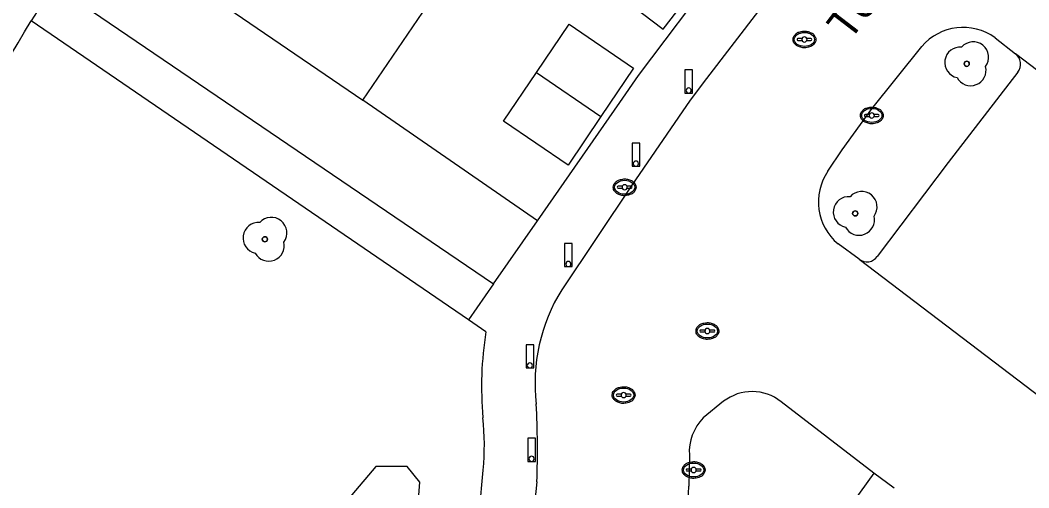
# Model space of a CAD drawing. Extents: x 194485 to 197793, y 468269 to 470822.
# Drawn here: x 195516.58 to 195555.71, y 470499.17 to 470517.3 of the extents above; entities that cross this region are included whole.
import ezdxf

# ---------------------------------------------------------------- set-up
doc = ezdxf.new("R2010")
doc.units = 0
for name, color, linetype in [('BGT grensvlak begroeid terreindeel', 7, 'Continuous'), ('BGT grensvlak begroeid terreindeel LR', 7, 'Continuous'), ('BGT grensvlak onbegroeid terreindeel', 7, 'Continuous'), ('BGT grensvlak pand op maaiveld', 7, 'Continuous'), ('BGT grensvlak pand op maaiveld LR', 7, 'Continuous'), ('BGT grensvlak wegdeel', 7, 'Continuous'), ('BGT puntobject paal afsluitpaal', 7, 'Continuous'), ('BGT puntobject put inspectie- rioolput', 7, 'Continuous'), ('BGT puntobject put kolk', 7, 'Continuous'), ('BGT puntobject vegetatieobject boom', 7, 'Continuous'), ('BGT tekst openbare ruimte label weg', 7, 'Continuous')]:
    doc.layers.add(name, color=color, linetype=linetype)

msp = doc.modelspace()

# ---------------------------------------------------------------- linework, layer by layer
at = {"layer": 'BGT grensvlak begroeid terreindeel'}
msp.add_lwpolyline([(195524.517, 470480.435), (195529.391, 470484.226), (195530.178, 470487.002), (195530.212, 470487.125), (195530.241, 470487.249), (195530.569, 470488.654), (195530.891, 470490.06), (195530.92, 470490.184), (195530.942, 470490.309), (195531.198, 470491.729), (195531.448, 470493.15), (195531.47, 470493.275), (195531.487, 470493.402), (195531.67, 470494.833), (195531.847, 470496.265), (195531.863, 470496.391), (195531.873, 470496.518), (195532.093, 470499.395), (195531.596, 470500), (195530.384, 470500), (195517.417, 470484.72)], dxfattribs=at)
at = {"layer": 'BGT grensvlak begroeid terreindeel LR'}
msp.add_lwpolyline([(195549.699, 470499.744), (195548.88, 470498.587), (195548.614, 470497.358), (195547.435, 470498.501)], dxfattribs=at)
at = {"layer": 'BGT grensvlak onbegroeid terreindeel'}
msp.add_line((195536.659, 470509.516), (195529.881, 470514.199), dxfattribs=at)
at = {"layer": 'BGT grensvlak pand op maaiveld'}
for p, q in [((195519.934, 470520.966), (195529.881, 470514.199)), ((195529.881, 470514.199), (195533.778, 470519.913))]:
    msp.add_line(p, q, dxfattribs=at)
for points in [[(195540.505, 470520.579), (195539.127, 470518.785), (195541.526, 470516.943), (195542.904, 470518.737)], [(195536.609, 470515.266), (195537.88, 470517.145), (195540.382, 470515.437), (195539.111, 470513.558)], [(195539.111, 470513.558), (195537.84, 470511.678), (195535.338, 470513.386), (195536.609, 470515.266)]]:
    msp.add_lwpolyline(points, dxfattribs=at)
at = {"layer": 'BGT grensvlak pand op maaiveld LR'}
msp.add_line((195536.609, 470515.266), (195539.111, 470513.558), dxfattribs=at)
at = {"layer": 'BGT grensvlak wegdeel'}
for p, q in [((195517.917, 470518.693), (195517.005, 470517.277)), ((195533.972, 470505.687), (195517.005, 470517.277)), ((195554.407, 470516.617), (195555.196, 470515.998)), ((195534.948, 470507.078), (195536.659, 470509.516)), ((195549.136, 470508.029), (195548.314, 470508.623)), ((195534.948, 470507.078), (195533.972, 470505.687)), ((195534.652, 470505.222), (195533.972, 470505.687)), ((195543.868, 470502.526), (195543.082, 470501.884)), ((195549.699, 470499.744), (195546.108, 470502.511)), ((195542.545, 470500.438), (195542.526, 470499.234)), ((195534.197, 470496.131), (195534.549, 470499.863)), ((195550.486, 470499.157), (195549.699, 470499.744)), ((195536.629, 470499.408), (195536.265, 470495.86))]:
    msp.add_line(p, q, dxfattribs=at)
for points in [[(195536.659, 470509.516), (195539.848, 470514.11), (195540.568, 470515.154), (195543.638, 470519.224), (195545.339, 470521.41), (195551.679, 470529.702), (195553.382, 470531.873), (195557.403, 470537.326), (195559.662, 470540.499), (195561.234, 470542.817), (195562.648, 470544.969)], [(195564.41, 470543.626), (195558.657, 470535.174), (195554.368, 470529.56), (195543.204, 470515.041), (195542.58, 470514.201), (195540.318, 470510.909), (195537.591, 470506.844)], [(195517.917, 470518.693), (195518.662, 470518.139), (195534.948, 470507.078)], [(195547.919, 470511.441), (195548.478, 470512.277), (195549.625, 470513.866), (195551.559, 470516.274)], [(195549.136, 470508.029), (195566.358, 470494.944), (195572.414, 470502.905), (195555.196, 470515.998)], [(195555.284, 470515.279), (195552.583, 470511.78), (195549.836, 470508.139)]]:
    msp.add_lwpolyline(points, dxfattribs=at)
for centre, radius, start, end in [((194814.758, 470930.575), 810.533, 327.911756, 330.079332), ((194694.367, 471001.087), 954.361, 328.582483, 329.539326), ((195553.169, 470514.903), 2.114, 54.1514, 139.5834), ((195554.881, 470515.595), 0.512, 321.9115, 52.0443), ((195549.657, 470510.248), 2.108, 145.5265, 230.4319), ((195549.432, 470508.429), 0.498, 233.5553, 324.3059), ((195543.398, 470503.228), 6.841, 148.0899, 186.7757), ((195547.834, 470503.099), 13.352, 170.8511, 185.1955), ((195544.978, 470501.07), 1.831, 51.9035, 127.3292), ((195502.257, 470500.641), 34.394, 357.9459, 2.9669), ((195523.864, 470500.813), 10.728, 354.9179, 5.7604), ((195544.436, 470500.559), 1.895, 135.6043, 183.6488), ((195425.182, 470507.877), 117.662, 351.40681, 355.78758)]:
    msp.add_arc(centre, radius, start, end, dxfattribs=at)
at = {"layer": 'BGT puntobject paal afsluitpaal'}
for points in [[(195542.671, 470515.37), (195542.371, 470515.37), (195542.371, 470514.47), (195542.521, 470514.47)], [(195542.521, 470514.47), (195542.671, 470514.47), (195542.671, 470515.37)], [(195540.62, 470512.536), (195540.32, 470512.536), (195540.32, 470511.636), (195540.47, 470511.636)], [(195540.47, 470511.636), (195540.62, 470511.636), (195540.62, 470512.536)], [(195538.002, 470508.646), (195537.702, 470508.646), (195537.702, 470507.746), (195537.852, 470507.746)], [(195537.852, 470507.746), (195538.002, 470507.746), (195538.002, 470508.646)], [(195536.508, 470504.717), (195536.208, 470504.717), (195536.208, 470503.817), (195536.358, 470503.817)], [(195536.358, 470503.817), (195536.508, 470503.817), (195536.508, 470504.717)], [(195536.572, 470501.098), (195536.272, 470501.098), (195536.272, 470500.198), (195536.422, 470500.198)], [(195536.422, 470500.198), (195536.572, 470500.198), (195536.572, 470501.098)]]:
    msp.add_lwpolyline(points, dxfattribs=at)
for centre, start, end in [((195542.521, 470514.57), 0, 180), ((195542.521, 470514.57), 0, 180), ((195542.521, 470514.57), 180, 0), ((195542.521, 470514.57), 180, 270), ((195542.521, 470514.57), 270, 0), ((195540.47, 470511.736), 0, 180), ((195540.47, 470511.736), 0, 180), ((195540.47, 470511.736), 180, 0), ((195540.47, 470511.736), 180, 270), ((195540.47, 470511.736), 270, 0), ((195537.852, 470507.846), 0, 180), ((195537.852, 470507.846), 0, 180), ((195537.852, 470507.846), 180, 0), ((195537.852, 470507.846), 180, 270), ((195537.852, 470507.846), 270, 0), ((195536.358, 470503.917), 0, 180), ((195536.358, 470503.917), 0, 180), ((195536.358, 470503.917), 180, 0), ((195536.358, 470503.917), 180, 270), ((195536.358, 470503.917), 270, 0), ((195536.422, 470500.298), 0, 180), ((195536.422, 470500.298), 0, 180), ((195536.422, 470500.298), 180, 0), ((195536.422, 470500.298), 180, 270), ((195536.422, 470500.298), 270, 0)]:
    msp.add_arc(centre, 0.1, start, end, dxfattribs=at)
at = {"layer": 'BGT puntobject put inspectie- rioolput'}
for p, q in [((195546.916, 470516.589), (195546.759, 470516.589)), ((195546.759, 470516.514), (195546.916, 470516.514)), ((195547.259, 470516.589), (195547.102, 470516.589)), ((195547.102, 470516.514), (195547.259, 470516.514)), ((195543.151, 470505.288), (195542.994, 470505.288)), ((195542.994, 470505.213), (195543.151, 470505.213)), ((195543.494, 470505.288), (195543.337, 470505.288)), ((195543.337, 470505.213), (195543.494, 470505.213)), ((195539.902, 470502.806), (195539.745, 470502.806)), ((195539.745, 470502.731), (195539.902, 470502.731)), ((195540.245, 470502.806), (195540.088, 470502.806)), ((195540.088, 470502.731), (195540.245, 470502.731))]:
    msp.add_line(p, q, dxfattribs=at)
for centre, radius, start, end in [((195546.759, 470516.551), 0.0375, 90, 270), ((195547.009, 470516.551), 0.1, 0, 180), ((195547.009, 470516.551), 0.1, 157.9757, 180), ((195547.009, 470516.551), 0.1, 180, 202.0243), ((195547.009, 470516.551), 0.1, 180, 0), ((195547.009, 470516.551), 0.1, 0, 22.0243), ((195547.009, 470516.551), 0.1, 337.9757, 0), ((195547.259, 470516.551), 0.0375, 270, 90), ((195542.994, 470505.25), 0.0375, 90, 270), ((195543.244, 470505.25), 0.1, 0, 180), ((195543.244, 470505.25), 0.1, 157.9757, 180), ((195543.244, 470505.25), 0.1, 180, 202.0243), ((195543.244, 470505.25), 0.1, 180, 0), ((195543.244, 470505.25), 0.1, 0, 22.0243), ((195543.244, 470505.25), 0.1, 337.9757, 0), ((195543.494, 470505.25), 0.0375, 270, 90), ((195539.745, 470502.768), 0.0375, 90, 270), ((195539.995, 470502.768), 0.1, 0, 180), ((195539.995, 470502.768), 0.1, 157.9757, 180), ((195539.995, 470502.768), 0.1, 180, 202.0243), ((195539.995, 470502.768), 0.1, 180, 0), ((195539.995, 470502.768), 0.1, 0, 22.0243), ((195539.995, 470502.768), 0.1, 337.9757, 0), ((195540.245, 470502.768), 0.0375, 270, 90)]:
    msp.add_arc(centre, radius, start, end, dxfattribs=at)
for centre in [(195547.009, 470516.551), (195543.244, 470505.25), (195539.995, 470502.768)]:
    msp.add_ellipse(centre, major_axis=(0.392, 0), ratio=0.689655, dxfattribs=at)
for points in [[(195547.451, 470516.551), (195547.451, 470516.594), (195547.439, 470516.638), (195547.373, 470516.752), (195547.292, 470516.809), (195547.1, 470516.874), (195546.99, 470516.88), (195546.787, 470516.839), (195546.696, 470516.792), (195546.593, 470516.675), (195546.568, 470516.615), (195546.566, 470516.493), (195546.59, 470516.432), (195546.674, 470516.333), (195546.733, 470516.294), (195546.912, 470516.226), (195547.046, 470516.219), (195547.279, 470516.281), (195547.379, 470516.35), (195547.442, 470516.475), (195547.451, 470516.513), (195547.451, 470516.551)], [(195543.686, 470505.25), (195543.686, 470505.293), (195543.674, 470505.337), (195543.608, 470505.451), (195543.527, 470505.508), (195543.335, 470505.573), (195543.225, 470505.579), (195543.022, 470505.538), (195542.931, 470505.491), (195542.828, 470505.374), (195542.803, 470505.314), (195542.801, 470505.192), (195542.825, 470505.131), (195542.909, 470505.032), (195542.968, 470504.993), (195543.147, 470504.925), (195543.281, 470504.918), (195543.514, 470504.98), (195543.614, 470505.049), (195543.677, 470505.174), (195543.686, 470505.212), (195543.686, 470505.25)], [(195540.437, 470502.768), (195540.437, 470502.811), (195540.425, 470502.855), (195540.359, 470502.969), (195540.278, 470503.026), (195540.086, 470503.091), (195539.976, 470503.097), (195539.773, 470503.056), (195539.682, 470503.009), (195539.579, 470502.892), (195539.554, 470502.832), (195539.552, 470502.71), (195539.576, 470502.649), (195539.66, 470502.55), (195539.719, 470502.511), (195539.898, 470502.443), (195540.032, 470502.436), (195540.265, 470502.498), (195540.365, 470502.567), (195540.428, 470502.692), (195540.437, 470502.73), (195540.437, 470502.768)]]:
    msp.add_open_spline(points, degree=3, dxfattribs=at)
at = {"layer": 'BGT puntobject put kolk'}
for p, q in [((195549.529, 470513.644), (195549.372, 470513.644)), ((195549.872, 470513.644), (195549.715, 470513.644)), ((195549.372, 470513.568), (195549.529, 470513.568)), ((195549.715, 470513.568), (195549.872, 470513.568)), ((195539.942, 470510.859), (195539.785, 470510.859)), ((195540.285, 470510.859), (195540.128, 470510.859)), ((195539.785, 470510.784), (195539.942, 470510.784)), ((195540.128, 470510.784), (195540.285, 470510.784)), ((195542.619, 470499.9), (195542.462, 470499.9)), ((195542.962, 470499.9), (195542.805, 470499.9)), ((195542.462, 470499.826), (195542.619, 470499.826)), ((195542.805, 470499.826), (195542.962, 470499.826))]:
    msp.add_line(p, q, dxfattribs=at)
for centre, radius, start, end in [((195549.372, 470513.606), 0.0375, 90, 270), ((195549.622, 470513.606), 0.1, 0, 180), ((195549.622, 470513.606), 0.1, 157.9757, 180), ((195549.622, 470513.606), 0.1, 180, 202.0243), ((195549.622, 470513.606), 0.1, 180, 0), ((195549.622, 470513.606), 0.1, 0, 22.0243), ((195549.622, 470513.606), 0.1, 337.9757, 0), ((195549.872, 470513.606), 0.0375, 270, 90), ((195539.785, 470510.821), 0.0375, 90, 270), ((195540.035, 470510.821), 0.1, 0, 180), ((195540.035, 470510.821), 0.1, 157.9757, 180), ((195540.035, 470510.821), 0.1, 0, 22.0243), ((195540.285, 470510.821), 0.0375, 270, 90), ((195540.035, 470510.821), 0.1, 180, 202.0243), ((195540.035, 470510.821), 0.1, 180, 0), ((195540.035, 470510.821), 0.1, 337.9757, 0), ((195542.462, 470499.863), 0.0375, 90, 270), ((195542.712, 470499.863), 0.1, 0, 180), ((195542.712, 470499.863), 0.1, 157.9757, 180), ((195542.712, 470499.863), 0.1, 0, 22.0243), ((195542.962, 470499.863), 0.0375, 270, 90), ((195542.712, 470499.863), 0.1, 180, 202.0243), ((195542.712, 470499.863), 0.1, 180, 0), ((195542.712, 470499.863), 0.1, 337.9757, 0)]:
    msp.add_arc(centre, radius, start, end, dxfattribs=at)
for centre in [(195549.622, 470513.606), (195540.035, 470510.821), (195542.712, 470499.863)]:
    msp.add_ellipse(centre, major_axis=(0.392, 0), ratio=0.689655, dxfattribs=at)
for points in [[(195550.064, 470513.606), (195550.064, 470513.649), (195550.052, 470513.693), (195549.986, 470513.807), (195549.905, 470513.864), (195549.713, 470513.929), (195549.603, 470513.935), (195549.4, 470513.894), (195549.309, 470513.847), (195549.206, 470513.73), (195549.181, 470513.67), (195549.179, 470513.548), (195549.203, 470513.487), (195549.287, 470513.388), (195549.346, 470513.349), (195549.525, 470513.281), (195549.659, 470513.274), (195549.892, 470513.336), (195549.992, 470513.405), (195550.055, 470513.53), (195550.064, 470513.568), (195550.064, 470513.606)], [(195540.477, 470510.821), (195540.477, 470510.864), (195540.465, 470510.908), (195540.399, 470511.022), (195540.318, 470511.079), (195540.126, 470511.144), (195540.016, 470511.15), (195539.813, 470511.109), (195539.722, 470511.062), (195539.619, 470510.945), (195539.594, 470510.885), (195539.592, 470510.763), (195539.616, 470510.702), (195539.7, 470510.603), (195539.759, 470510.564), (195539.938, 470510.496), (195540.072, 470510.489), (195540.305, 470510.551), (195540.405, 470510.62), (195540.468, 470510.745), (195540.477, 470510.783), (195540.477, 470510.821)], [(195543.154, 470499.863), (195543.154, 470499.906), (195543.142, 470499.95), (195543.076, 470500.064), (195542.995, 470500.121), (195542.803, 470500.186), (195542.693, 470500.192), (195542.49, 470500.151), (195542.399, 470500.104), (195542.296, 470499.987), (195542.271, 470499.927), (195542.269, 470499.805), (195542.293, 470499.744), (195542.377, 470499.645), (195542.436, 470499.606), (195542.615, 470499.538), (195542.749, 470499.531), (195542.982, 470499.593), (195543.082, 470499.662), (195543.145, 470499.787), (195543.154, 470499.825), (195543.154, 470499.863)]]:
    msp.add_open_spline(points, degree=3, dxfattribs=at)
at = {"layer": 'BGT puntobject vegetatieobject boom'}
for centre in [(195553.306, 470515.608), (195548.978, 470509.809), (195526.077, 470508.806)]:
    msp.add_circle(centre, 0.1, dxfattribs=at)
for centre, radius, start, end in [((195553.556, 470515.858), 0.6, 323.5446, 138.4658), ((195553.056, 470515.658), 0.6, 85.137, 257.7544), ((195553.306, 470515.608), 0.1, 0, 180), ((195553.306, 470515.608), 0.1, 180, 0), ((195553.456, 470515.358), 0.6, 208.5058, 13.8356), ((195548.728, 470509.859), 0.6, 85.137, 257.7544), ((195549.228, 470510.059), 0.6, 323.5446, 138.4658), ((195549.128, 470509.559), 0.6, 208.5058, 13.8356), ((195548.978, 470509.809), 0.1, 0, 180), ((195548.978, 470509.809), 0.1, 180, 0), ((195525.827, 470508.856), 0.6, 85.137, 257.7544), ((195526.327, 470509.056), 0.6, 323.5446, 138.4658), ((195526.077, 470508.806), 0.1, 0, 180), ((195526.227, 470508.556), 0.6, 208.5058, 13.8356), ((195526.077, 470508.806), 0.1, 180, 0)]:
    msp.add_arc(centre, radius, start, end, dxfattribs=at)

# ---------------------------------------------------------------- texts
at = {"layer": 'BGT tekst openbare ruimte label weg'}
msp.add_text('Teunisbloem', height=1.2, rotation=52.6, dxfattribs=at).set_placement((195548.763, 470516.452))

doc.saveas('drawing.dxf')
